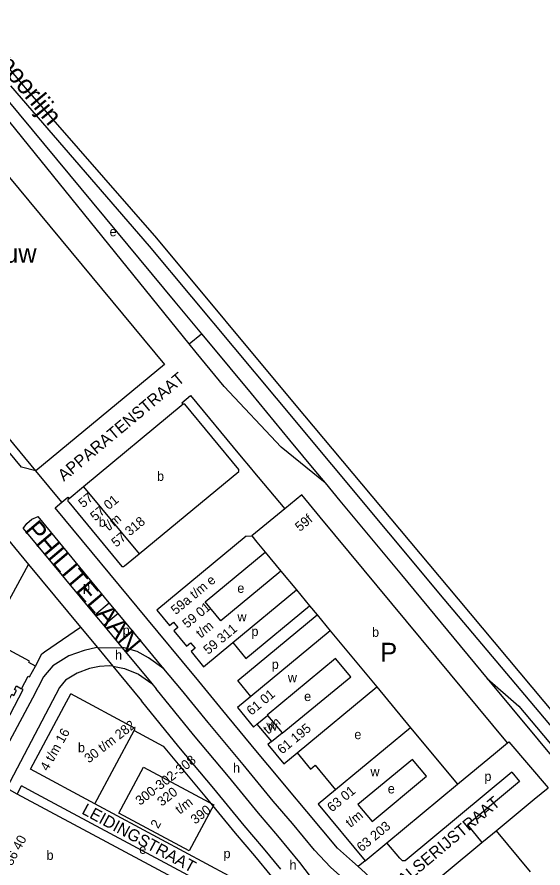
# Model space of a CAD drawing. Extents: x 159261 to 160849, y 382514 to 384534.
# Drawn here: x 159920.1 to 160141.9, y 384170 to 384529 of the extents above; entities that cross this region are included whole.
import ezdxf

# ---------------------------------------------------------------- set-up
doc = ezdxf.new("R2010")
doc.units = 0
for name, color, linetype in [('BLT_Basislijn', 7, 'Continuous'), ('BLT_Bebouwing', 7, 'Continuous'), ('BLT_Bebouwing_beschrifting', 7, 'Continuous'), ('BLT_Centroide', 7, 'Continuous'), ('BLT_Huisnummer', 7, 'Continuous'), ('BLT_Huisnummer_reeks', 7, 'Continuous'), ('BLT_Huisnummer_zonder_bebouwing', 7, 'Continuous'), ('BLT_Onderdoorgang_en_onderverdeling', 7, 'Continuous'), ('BLT_Onderverdeling_panden', 7, 'Continuous'), ('BLT_Plantopo', 7, 'Continuous'), ('BLT_Spoorlijn', 7, 'Continuous'), ('BLT_Straatnaam', 7, 'Continuous'), ('BLT_Straatnaam_hoofdweg', 7, 'Continuous'), ('BLT_Tekst_parkeren', 7, 'Continuous'), ('BLT_Vlakafsluiter', 7, 'Continuous'), ('BLT_Waternaam_spoorwegen', 7, 'Continuous')]:
    doc.layers.add(name, color=color, linetype=linetype)

msp = doc.modelspace()

# ---------------------------------------------------------------- linework, layer by layer
at = {"layer": 'BLT_Basislijn'}
for p, q in [((159992.65, 384391.11), (159911.54, 384491.41)), ((159992.65, 384391.11), (159997.83, 384395.4)), ((160035.01, 384350.57), (160045.95, 384337.35)), ((160013.94, 384344.35), (160019.11, 384338.11)), ((159928.03, 384337.56), (159922.02, 384339.13)), ((160019.53, 384337.61), (160032.98, 384321.56)), ((159900.54, 384327.5), (159924.95, 384298.04)), ((159952.92, 384276.83), (159958.95, 384281.95)), ((159962.69, 384277.43), (159956.68, 384272.3)), ((159994.61, 384251.4), (159974.83, 384275.3)), ((160118.37, 384250), (160234.74, 384109.69)), ((159926.35, 384202.33), (159921.94, 384204.7)), ((160023.51, 384159.19), (159952.88, 384197.15)), ((160081.46, 384174.14), (160076.02, 384180.63)), ((160066.87, 384173.04), (160063.94, 384170.62))]:
    msp.add_line(p, q, dxfattribs=at)
for points in [[(159915.56, 384494.64), (159942.2, 384462.5), (159986.64, 384408.89), (159997.83, 384395.4)], [(159922.02, 384339.13), (159823.77, 384457.87)], [(159997.83, 384395.4), (160000.79, 384391.83)], [(160007.48, 384373.2), (159995.58, 384387.49), (159992.65, 384391.11)], [(160000.79, 384391.83), (160018.77, 384370.15), (160035.01, 384350.57)], [(160050, 384332.47), (160031.41, 384347.57), (160007.48, 384373.2)], [(159990.13, 384365.7), (159989.63, 384366.3), (159993.24, 384369.3), (160013.94, 384344.35)], [(160019.11, 384338.11), (160019.53, 384337.61)], [(160045.95, 384337.35), (160050, 384332.47)], [(160050, 384332.47), (160056.26, 384324.92)], [(159974.83, 384275.3), (159936.18, 384322.02), (159939.01, 384324.37)], [(159939.01, 384324.37), (159941.52, 384326.43), (159942.03, 384325.8)], [(160056.26, 384324.92), (160082.17, 384293.67), (160118.37, 384250)], [(159922.72, 384313.27), (159924.22, 384315.43), (159926.33, 384317.21), (159928.92, 384318.25)], [(159958.95, 384281.95), (159928.92, 384318.25)], [(159922.72, 384313.27), (159952.92, 384276.83)], [(159907.82, 384266.66), (159924.95, 384298.04)], [(159924.95, 384298.04), (159946.83, 384271.64)], [(159962.69, 384277.43), (159958.95, 384281.95)], [(160011.05, 384265.1), (160016.6, 384258.44), (160043.43, 384280.68)], [(159952.92, 384276.83), (159956.68, 384272.3)], [(159982.03, 384254.05), (159962.69, 384277.43)], [(160018.66, 384242.36), (160013.14, 384249.08), (160046.62, 384276.83)], [(159927.81, 384255.24), (159930.5, 384260.39), (159931.69, 384261.19), (159946.83, 384271.64)], [(159946.83, 384271.64), (159953.98, 384263.02)], [(159956.68, 384272.3), (159964.4, 384262.98)], [(159953.98, 384263.02), (159953.76, 384263.01), (159948.36, 384261.84), (159941.89, 384259.5), (159935.13, 384255.37), (159931.29, 384250.64), (159926.57, 384241.63), (159908.25, 384207.53), (159906.26, 384208.6)], [(159982.03, 384254.05), (159975.59, 384258.69), (159970.77, 384261.38), (159965.3, 384262.92), (159964.4, 384262.98)], [(159960.43, 384255.24), (159958.94, 384255.35), (159954.89, 384255.07), (159950.57, 384254.13), (159945.37, 384252.25), (159940.47, 384249.26), (159938, 384246.21), (159915.69, 384203.59), (159916.87, 384202.98)], [(159960.43, 384255.24), (159963.19, 384251.9)], [(160045.5, 384177.61), (160036.23, 384188.76), (160028.1, 384198.27), (160015.4, 384213.72), (160000.67, 384231.37), (159989.44, 384245.2), (159982.03, 384254.05)], [(159963.19, 384251.9), (159972.59, 384240.56)], [(160008.78, 384234.13), (160006.84, 384236.45), (159995.51, 384250.42), (159994.61, 384251.4)], [(160118.37, 384250), (160131.67, 384238.31), (160174.89, 384187.05)], [(159909.58, 384220.43), (159922.62, 384245.33), (159921.95, 384245.68)], [(159976.93, 384247.87), (159978.78, 384245.64)], [(160039.41, 384172.42), (160030.12, 384183.6), (160021.97, 384193.13), (160009.24, 384208.62), (159994.49, 384226.28), (159978.78, 384245.64)], [(160031.35, 384169.6), (160024, 384178.44), (160015.84, 384187.99), (160003.08, 384203.51), (159988.31, 384221.2), (159972.59, 384240.56)], [(160030.18, 384208.34), (160021.56, 384218.82), (160008.78, 384234.13)], [(159969.43, 384228.08), (159981.65, 384221.47), (159984.45, 384218.02), (159999.23, 384200.32), (160012.01, 384184.77), (160020.18, 384175.22), (160027.42, 384166.51), (160023.51, 384159.19)], [(160126.94, 384222.87), (160127.44, 384223.3), (160144.08, 384203.86)], [(160038.23, 384218.59), (160043.88, 384211.77), (160045.81, 384213.36), (160054.41, 384202.98)], [(160055.23, 384178.42), (160042.35, 384193.91), (160034.23, 384203.41), (160030.18, 384208.34)], [(159920.1, 384201.24), (159921.94, 384204.7)], [(160019.32, 384152.36), (159926.35, 384202.33)], [(160063.94, 384170.62), (160061.55, 384172.78), (160055.23, 384178.42)], [(160099.93, 384118.05), (160094.23, 384125.56), (160088.63, 384132.43), (160077.93, 384144.82), (160074.5, 384148.69), (160068.09, 384155.69), (160066.22, 384157.56), (160064.37, 384159.37), (160061.49, 384162.06), (160056.21, 384166.82), (160052.28, 384170.33)], [(160083.95, 384150.08), (160080.45, 384154.04), (160073.87, 384161.22), (160071.84, 384163.25), (160069.9, 384165.16), (160066.9, 384167.96), (160063.94, 384170.62)]]:
    msp.add_lwpolyline(points, dxfattribs=at)
at = {"layer": 'BLT_Bebouwing'}
for p, q in [((159990.13, 384365.7), (159948.16, 384330.89)), ((159948.16, 384330.89), (159942.03, 384325.8)), ((160040.15, 384327.47), (160032.98, 384321.56)), ((160047.98, 384318.04), (160040.15, 384327.47)), ((160126.94, 384222.87), (160047.98, 384318.04)), ((160016.76, 384310.04), (159979.03, 384278.78)), ((160016.76, 384310.04), (160019.05, 384310.09)), ((160024.73, 384303.24), (160031.35, 384295.26)), ((160011.05, 384265.1), (160037.91, 384287.33)), ((160037.91, 384287.33), (160043.43, 384280.68)), ((160043.43, 384280.68), (160046.62, 384276.83)), ((160046.62, 384276.83), (160052.18, 384270.12)), ((160052.18, 384270.12), (160018.66, 384242.36)), ((159925.4, 384250.65), (159927.81, 384255.24)), ((160038.23, 384218.59), (160071.83, 384246.42)), ((160071.83, 384246.42), (160086.07, 384229.22)), ((159969.9, 384228.94), (159942.73, 384243.52)), ((160018.66, 384242.36), (160013.01, 384237.68)), ((160025.72, 384234.4), (160031.84, 384227.04)), ((159952.88, 384197.15), (159969.43, 384228.08)), ((159969.43, 384228.08), (159969.9, 384228.94)), ((160021.25, 384230.67), (160027.35, 384223.34)), ((160086.07, 384229.22), (160054.41, 384202.98)), ((160121.88, 384218.68), (160126.94, 384222.87)), ((160105.85, 384205.37), (160121.88, 384218.68)), ((160128.7, 384210.49), (160083.77, 384173.1)), ((160076.02, 384180.63), (160105.85, 384205.37)), ((160138.24, 384199.02), (160144.08, 384203.86)), ((160122.17, 384185.7), (160138.24, 384199.02)), ((160066.87, 384173.04), (160076.02, 384180.63))]:
    msp.add_line(p, q, dxfattribs=at)
for points in [[(159890.13, 384493.38), (159982.21, 384382.41)], [(159928.03, 384337.56), (159886.79, 384387.35), (159886.17, 384386.84), (159876.87, 384398.07), (159877.5, 384398.55), (159837.38, 384446.95)], [(159982.21, 384382.41), (159928.03, 384337.56)], [(159971.6, 384302.55), (160013.6, 384337.35), (160013.65, 384338.07), (159990.84, 384365.64), (159990.13, 384365.7)], [(159942.03, 384325.8), (159941.57, 384325.42), (159941.51, 384324.8), (159941.9, 384324.33), (159964.29, 384297.26), (159965.13, 384297.22), (159965.46, 384297.47), (159971.6, 384302.55)], [(160032.98, 384321.56), (160019.05, 384310.09)], [(160031.35, 384295.26), (160006.02, 384274.28), (159999.41, 384282.26), (160024.73, 384303.24)], [(159979.03, 384278.78), (159984.34, 384272.36), (159986.03, 384273.74), (159987.9, 384271.46), (159986.26, 384270.06), (159991.57, 384263.64), (159993.27, 384265.01), (159995.14, 384262.73), (159993.49, 384261.34), (159998.77, 384254.93), (160011.05, 384265.1)], [(159927.81, 384255.24), (159925.05, 384256.68), (159925.39, 384257.33), (159916.81, 384261.89)], [(160031.84, 384227.04), (160031.96, 384226.89), (160060.81, 384250.68), (160054.42, 384258.37), (160025.6, 384234.55), (160025.72, 384234.4)], [(159921.95, 384245.68), (159924.82, 384250.97), (159925.4, 384250.65)], [(159914.92, 384242.79), (159916.99, 384241.66), (159917.89, 384243.32), (159918.75, 384242.86), (159919.84, 384244.88), (159918.99, 384245.34), (159919.8, 384246.84), (159921.95, 384245.68)], [(159925.72, 384211.75), (159939.94, 384238.3), (159942.73, 384243.52)], [(160013.01, 384237.68), (160019.79, 384229.49), (160021.23, 384230.69), (160021.25, 384230.67)], [(160027.35, 384223.34), (160025.9, 384222.15), (160032.65, 384213.96), (160038.23, 384218.59)], [(159952.88, 384197.15), (159925.72, 384211.75)], [(159920.1, 384201.24), (159916.87, 384202.98)], [(160054.41, 384202.98), (160047.11, 384196.93), (160066.87, 384173.04)], [(160017.5, 384148.98), (159920.1, 384201.24)], [(160116.16, 384180.84), (160120.57, 384184.5), (160122.17, 384185.7)], [(160099.51, 384137.76), (160085.15, 384155.11), (160116.16, 384180.84)]]:
    msp.add_lwpolyline(points, dxfattribs=at)
msp.add_lwpolyline([(160086.91, 384215.79), (160063.86, 384196.76), (160069.84, 384189.69), (160092.82, 384208.72)], close=True, dxfattribs=at)
at = {"layer": 'BLT_Huisnummer_reeks'}
for points in [[(160128.7, 384210.49), (160132, 384206.52), (160110.02, 384188.3), (160116.16, 384180.84)], [(160083.77, 384173.1), (160082.62, 384173.05), (160081.46, 384174.14)]]:
    msp.add_lwpolyline(points, dxfattribs=at)
at = {"layer": 'BLT_Onderdoorgang_en_onderverdeling'}
for p, q in [((159948.16, 384330.89), (159971.6, 384302.55)), ((160021.25, 384230.67), (160025.72, 384234.4)), ((160027.35, 384223.34), (160031.84, 384227.04))]:
    msp.add_line(p, q, dxfattribs=at)
at = {"layer": 'BLT_Onderverdeling_panden'}
for p, q in [((160031.35, 384295.26), (160037.91, 384287.33)), ((160122.17, 384185.7), (160136.49, 384168.43))]:
    msp.add_line(p, q, dxfattribs=at)
for points in [[(160019.05, 384310.09), (160021.22, 384307.47)], [(160021.22, 384307.47), (160024.73, 384303.24)], [(160052.18, 384270.12), (160071.83, 384246.42)], [(160086.07, 384229.22), (160105.85, 384205.37)]]:
    msp.add_lwpolyline(points, dxfattribs=at)
at = {"layer": 'BLT_Plantopo'}
msp.add_lwpolyline([(159973.37, 384212.51), (160003.03, 384196.65), (159992.68, 384177.31), (159963.02, 384193.18)], close=True, dxfattribs=at)
at = {"layer": 'BLT_Spoorlijn'}
msp.add_line((159898.24, 384529.01), (159922.83, 384500), dxfattribs=at)
for points in [[(159917.34, 384500), (159975.81, 384432.34)], [(159922.83, 384500), (159923.52, 384499.18)], [(159923.52, 384499.18), (159978.94, 384435.66)], [(159978.94, 384435.66), (160036.94, 384366.05)], [(159975.81, 384432.34), (160029.39, 384368.26)], [(160029.39, 384368.26), (160100.1, 384283.51)], [(160036.94, 384366.05), (160106.17, 384283.51)], [(160100.1, 384283.51), (160178.72, 384190.28)], [(160106.17, 384283.51), (160183.5, 384191.02)]]:
    msp.add_lwpolyline(points, dxfattribs=at)
at = {"layer": 'BLT_Vlakafsluiter'}
for p, q in [((159939.01, 384324.37), (159928.03, 384337.56)), ((159953.98, 384263.02), (159960.43, 384255.24)), ((159953.98, 384263.02), (159964.4, 384262.98)), ((159964.4, 384262.98), (159976.93, 384247.87)), ((160045.5, 384177.61), (160052.28, 384170.33)), ((160045.66, 384164.07), (160039.41, 384172.42))]:
    msp.add_line(p, q, dxfattribs=at)
msp.add_lwpolyline([(159960.43, 384255.24), (159965.39, 384254.24), (159971.24, 384251.74), (159976.93, 384247.87)], dxfattribs=at)

# ---------------------------------------------------------------- texts
at = {"layer": 'BLT_Bebouwing_beschrifting'}
msp.add_text('Klokgebouw', height=8, dxfattribs=at).set_placement((159870.05, 384425.34))
at = {"layer": 'BLT_Centroide'}
for s, p in [('e', (159959.1, 384436.52)), ('b', (159979.11, 384333.34)), ('b', (159954.52, 384313.98)), ('p', (159947.87, 384286.77)), ('e', (160012.97, 384286.09)), ('w', (160013.02, 384274.04)), ('p', (159964.61, 384268.37)), ('p', (160018.93, 384267.88)), ('b', (160069.8, 384267.55)), ('h', (159961.41, 384257.9)), ('p', (160027.49, 384254)), ('w', (160034.28, 384248.42)), ('e', (160041.14, 384240.46)), ('w', (160026.03, 384227.98)), ('e', (160062.34, 384224.39)), ('b', (159945.76, 384218.84)), ('h', (160011.17, 384210.29)), ('w', (160069.12, 384208.76)), ('p', (160117.18, 384206.73)), ('e', (160076.41, 384201.51)), ('b', (159932.51, 384173.47)), ('e', (159971.61, 384176.02)), ('p', (160007.15, 384174.17)), ('h', (160034.99, 384169.38))]:
    msp.add_text(s, height=4, dxfattribs=at).set_placement(p)
at = {"layer": 'BLT_Huisnummer'}
msp.add_text('59f', height=4, rotation=39.6073, dxfattribs=at).set_placement((160039.36, 384311.75))
at = {"layer": 'BLT_Huisnummer_reeks'}
for s, rotation, p in [('57', 39.6073, (159947.98, 384321.77)), ('57 01', 39.6073, (159952.99, 384316.18)), ('t/m', 39.6073, (159958.71, 384312.03)), ('57 318', 39.6073, (159961.89, 384305.15)), ('59a t/m e', 39.6073, (159987.02, 384276.68)), ('59 01', 39.6073, (159991.85, 384270.94)), ('t/m', 39.6073, (159997.58, 384266.79)), ('59 311', 39.6073, (160000.71, 384259.89)), ('61 01', 39.6073, (160018.92, 384234.19)), ('30 t/m 282', 37.7488, (159950.35, 384214.08)), ('t/m', 39.6073, (160025.92, 384226.23)), ('61 195', 39.6073, (160031.86, 384217.87)), ('4 t/m 16', 60.7488, (159933.05, 384210.66)), ('63 01', 39.6073, (160052.91, 384193.43)), ('t/m', 39.6073, (160060.67, 384186.9)), ('2', 60.7488, (159979.59, 384186.38)), ('63 203', 39.6073, (160065.37, 384176.63)), ('36 40', 61.7488, (159917.92, 384170.69))]:
    msp.add_text(s, height=4, rotation=rotation, dxfattribs=at).set_placement(p)
at = {"layer": 'BLT_Huisnummer_zonder_bebouwing'}
for s, p in [('300-302-308', (159971.95, 384196.24)), ('320', (159981.11, 384195.86)), ('t/m', (159988.71, 384192.51)), ('390', (159995.21, 384188.31))]:
    msp.add_text(s, height=4, rotation=37.7488, dxfattribs=at).set_placement(p)
at = {"layer": 'BLT_Straatnaam'}
for s, rotation, p in [('APPARATENSTRAAT', 39.7974, (159939.84, 384332.91)), ('WALSERIJSTRAAT', 39.9468, (160078.4, 384158.43)), ('LEIDINGSTRAAT', 331.6436, (159946.98, 384193.13))]:
    msp.add_text(s, height=5, rotation=rotation, dxfattribs=at).set_placement(p)
at = {"layer": 'BLT_Straatnaam_hoofdweg'}
msp.add_text('PHILITELAAN', height=8, rotation=310.279, dxfattribs=at).set_placement((159922.87, 384312.35))
at = {"layer": 'BLT_Tekst_parkeren'}
msp.add_text('P', height=8, dxfattribs=at).set_placement((160073.28, 384257.03))
at = {"layer": 'BLT_Waternaam_spoorwegen'}
msp.add_text('Spoorlijn', height=8, rotation=309.5774, dxfattribs=at).set_placement((159907.03, 384514.7))

doc.saveas('drawing.dxf')
